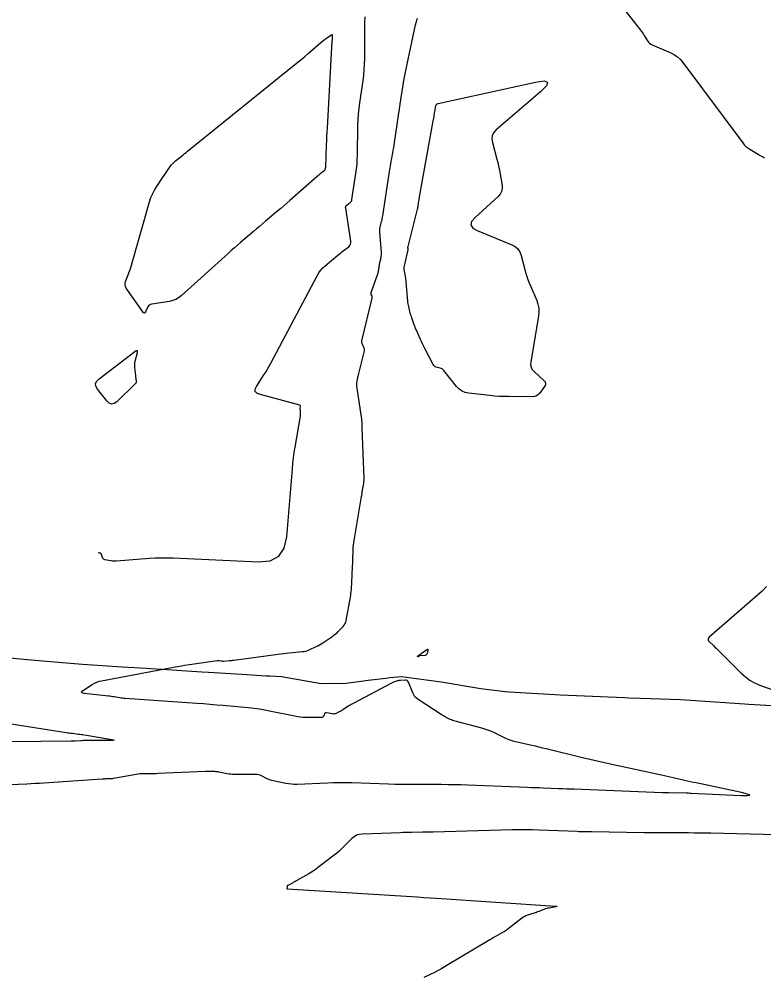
# Model space of a CAD drawing. Extents: x 658976 to 668721, y 639543 to 647196.
# Drawn here: x 660545.5 to 660638.8, y 642569.2 to 642688.9 of the extents above; entities that cross this region are included whole.
import ezdxf

# ---------------------------------------------------------------- set-up
doc = ezdxf.new("R2010")
doc.units = 0
for name, color, linetype in [('Ex_Minor Contours', 7, 'Continuous'), ('R_Ramp 20 Degree Des Ls', 7, 'Continuous'), ('R_Ramp 20 Degree_Min Ls', 7, 'Continuous')]:
    doc.layers.add(name, color=color, linetype=linetype)

msp = doc.modelspace()

# ---------------------------------------------------------------- linework, layer by layer
at = {"layer": 'Ex_Minor Contours'}
for points in [[(660616.79, 642695.84), (660623.32, 642687.5), (660623.44, 642687.34), (660623.56, 642687.18), (660623.67, 642687.01), (660623.78, 642686.84), (660624.2, 642686.15), (660624.31, 642685.99), (660624.45, 642685.85), (660624.6, 642685.74), (660624.78, 642685.65), (660627.12, 642684.64), (660627.55, 642684.42), (660627.94, 642684.15), (660628.3, 642683.83), (660628.61, 642683.46), (660636.12, 642673.38), (660636.31, 642673.15), (660636.52, 642672.94), (660636.75, 642672.75), (660637, 642672.58), (660638.05, 642671.97), (660638.31, 642671.81), (660638.58, 642671.67), (660638.85, 642671.52)], [(660544.29, 642593.06), (660546.43, 642593.16), (660546.97, 642593.19), (660547.5, 642593.22), (660548.04, 642593.25), (660548.57, 642593.29), (660555.87, 642593.79), (660555.99, 642593.79), (660556.11, 642593.8), (660556.23, 642593.8), (660556.34, 642593.81), (660556.82, 642593.81), (660556.94, 642593.82), (660557.05, 642593.83), (660557.17, 642593.84), (660557.29, 642593.86), (660560.16, 642594.37), (660560.39, 642594.4), (660560.61, 642594.43), (660560.84, 642594.44), (660561.07, 642594.44), (660561.98, 642594.44), (660562.21, 642594.44), (660562.43, 642594.45), (660562.66, 642594.46), (660562.89, 642594.47), (660568.83, 642594.75), (660568.97, 642594.76), (660569.11, 642594.76), (660569.25, 642594.76), (660569.39, 642594.75), (660569.95, 642594.72), (660570.09, 642594.71), (660570.22, 642594.7), (660570.36, 642594.68), (660570.5, 642594.66), (660571.56, 642594.45), (660571.78, 642594.42), (660572.01, 642594.39), (660572.23, 642594.38), (660572.46, 642594.37), (660575.13, 642594.37), (660575.31, 642594.36), (660575.48, 642594.33), (660575.65, 642594.28), (660575.81, 642594.2), (660576.43, 642593.86), (660576.59, 642593.79), (660576.76, 642593.72), (660576.92, 642593.66), (660577.1, 642593.62), (660578.87, 642593.24), (660579.22, 642593.18), (660579.58, 642593.14), (660579.93, 642593.12), (660580.29, 642593.13), (660584.12, 642593.3), (660584.88, 642593.32), (660585.63, 642593.33), (660586.39, 642593.33), (660587.15, 642593.31), (660591.73, 642593.16), (660592.56, 642593.13), (660593.38, 642593.12), (660594.21, 642593.1), (660595.03, 642593.1), (660598.33, 642593.1), (660599.16, 642593.09), (660599.98, 642593.08), (660600.81, 642593.06), (660601.63, 642593.03), (660609.17, 642592.73), (660609.66, 642592.71), (660610.14, 642592.69), (660610.63, 642592.68), (660611.11, 642592.66), (660613.06, 642592.58), (660613.54, 642592.56), (660614.03, 642592.54), (660614.51, 642592.52), (660615, 642592.51), (660626.03, 642592.07), (660626.23, 642592.06), (660626.43, 642592.06), (660626.63, 642592.05), (660626.83, 642592.05), (660629.01, 642592.01), (660629.18, 642592.01), (660629.34, 642592.01), (660629.5, 642592), (660629.67, 642591.99), (660635.89, 642591.7), (660636.71, 642591.68), (660636.99, 642591.74), (660636.73, 642591.86), (660635.94, 642592.05), (660630.29, 642593.26), (660629.93, 642593.34), (660629.57, 642593.42), (660629.2, 642593.5), (660628.84, 642593.58), (660627.4, 642593.9), (660627.03, 642593.98), (660626.67, 642594.06), (660626.31, 642594.14), (660625.95, 642594.22), (660619.7, 642595.57), (660618.79, 642595.77), (660617.88, 642595.98), (660616.97, 642596.19), (660616.06, 642596.41), (660611.48, 642597.53), (660611.04, 642597.64), (660610.6, 642597.74), (660610.16, 642597.85), (660609.72, 642597.95), (660607.86, 642598.36), (660607.47, 642598.46), (660607.1, 642598.58), (660606.73, 642598.72), (660606.37, 642598.88), (660604.94, 642599.57), (660604.57, 642599.73), (660604.21, 642599.88), (660603.83, 642600.01), (660603.45, 642600.12), (660600.08, 642600.99), (660599.93, 642601.04), (660599.77, 642601.09), (660599.63, 642601.15), (660599.48, 642601.22), (660598.9, 642601.52), (660598.76, 642601.59), (660598.62, 642601.67), (660598.48, 642601.76), (660598.34, 642601.84), (660595.48, 642603.7), (660595.26, 642603.87), (660595.06, 642604.06), (660594.91, 642604.29), (660594.78, 642604.54), (660594.24, 642605.89), (660594.18, 642606), (660594.1, 642606.08), (660593.99, 642606.12), (660593.87, 642606.13), (660593.26, 642606.1), (660593.16, 642606.09), (660593.06, 642606.07), (660592.96, 642606.05), (660592.87, 642606.03), (660592.49, 642605.91), (660592.39, 642605.88), (660592.3, 642605.85), (660592.21, 642605.81), (660592.12, 642605.76), (660587.4, 642603.27), (660587.24, 642603.18), (660587.08, 642603.09), (660586.93, 642603), (660586.78, 642602.9), (660586.08, 642602.44), (660585.97, 642602.37), (660585.86, 642602.31), (660585.75, 642602.24), (660585.64, 642602.19), (660585.19, 642601.97), (660585.08, 642601.92), (660584.96, 642601.9), (660584.84, 642601.89), (660584.72, 642601.91), (660584, 642602.06), (660583.91, 642602.06), (660583.84, 642602.05), (660583.79, 642602), (660583.75, 642601.93), (660583.6, 642601.6), (660583.56, 642601.53), (660583.5, 642601.48), (660583.43, 642601.45), (660583.35, 642601.44), (660581.41, 642601.46), (660581.05, 642601.47), (660580.7, 642601.5), (660580.36, 642601.55), (660580.01, 642601.61), (660577.07, 642602.23), (660576.46, 642602.35), (660575.85, 642602.46), (660575.24, 642602.54), (660574.63, 642602.61), (660571, 642602.95), (660570.19, 642603.02), (660569.38, 642603.09), (660568.57, 642603.15), (660567.76, 642603.21), (660558.78, 642603.82), (660558.61, 642603.84), (660558.43, 642603.86), (660558.25, 642603.88), (660558.08, 642603.91), (660557.38, 642604.03), (660557.21, 642604.06), (660557.03, 642604.08), (660556.85, 642604.11), (660556.68, 642604.13), (660553.64, 642604.48), (660553.39, 642604.54), (660553.29, 642604.62), (660553.34, 642604.75), (660553.54, 642604.9), (660554.64, 642605.6), (660554.92, 642605.76), (660555.21, 642605.89), (660555.51, 642605.99), (660555.82, 642606.06), (660564.41, 642607.68), (660565.01, 642607.79), (660565.61, 642607.89), (660566.21, 642607.99), (660566.81, 642608.08), (660570.29, 642608.58), (660570.36, 642608.59), (660570.43, 642608.59), (660570.49, 642608.59), (660570.56, 642608.58), (660570.83, 642608.54), (660570.9, 642608.53), (660570.96, 642608.53), (660571.03, 642608.52), (660571.1, 642608.53), (660571.8, 642608.58), (660571.94, 642608.59), (660572.08, 642608.6), (660572.22, 642608.62), (660572.36, 642608.64), (660577.92, 642609.39), (660578.27, 642609.44), (660578.62, 642609.48), (660578.97, 642609.51), (660579.32, 642609.55), (660580.94, 642609.7), (660581.17, 642609.73), (660581.4, 642609.78), (660581.62, 642609.85), (660581.83, 642609.94), (660582.69, 642610.35), (660582.9, 642610.45), (660583.11, 642610.56), (660583.31, 642610.68), (660583.51, 642610.81), (660584.79, 642611.66), (660584.96, 642611.79), (660585.13, 642611.92), (660585.3, 642612.06), (660585.45, 642612.21), (660586.06, 642612.84), (660586.2, 642613), (660586.3, 642613.18), (660586.39, 642613.37), (660586.44, 642613.58), (660586.98, 642616.53), (660587.02, 642616.77), (660587.05, 642617.01), (660587.08, 642617.25), (660587.1, 642617.49), (660587.15, 642618.49), (660587.16, 642618.72), (660587.18, 642618.94), (660587.19, 642619.16), (660587.2, 642619.38), (660587.25, 642620.26), (660587.26, 642620.48), (660587.27, 642620.7), (660587.28, 642620.93), (660587.29, 642621.15), (660587.32, 642622.46), (660587.33, 642622.75), (660587.35, 642623.04), (660587.39, 642623.33), (660587.43, 642623.62), (660588.33, 642628.87), (660588.37, 642629.08), (660588.4, 642629.29), (660588.44, 642629.5), (660588.47, 642629.7), (660588.62, 642630.54), (660588.65, 642630.75), (660588.67, 642630.96), (660588.68, 642631.17), (660588.68, 642631.38), (660588.46, 642637.7), (660588.44, 642638.25), (660588.39, 642638.8), (660588.34, 642639.35), (660588.26, 642639.89), (660587.8, 642642.96), (660587.79, 642643.06), (660587.79, 642643.16), (660587.79, 642643.26), (660587.8, 642643.37), (660587.87, 642643.77), (660587.88, 642643.87), (660587.9, 642643.98), (660587.92, 642644.08), (660587.95, 642644.18), (660588.75, 642647.35), (660588.76, 642647.43), (660588.76, 642647.51), (660588.75, 642647.59), (660588.72, 642647.67), (660588.55, 642648.05), (660588.53, 642648.09), (660588.51, 642648.14), (660588.49, 642648.19), (660588.47, 642648.24), (660588.41, 642648.43), (660588.39, 642648.48), (660588.39, 642648.53), (660588.39, 642648.57), (660588.4, 642648.62), (660589.71, 642653.93), (660589.72, 642654), (660589.72, 642654.06), (660589.71, 642654.12), (660589.69, 642654.18), (660589.59, 642654.42), (660589.57, 642654.48), (660589.57, 642654.54), (660589.57, 642654.61), (660589.59, 642654.67), (660590.38, 642656.88), (660590.42, 642656.99), (660590.45, 642657.1), (660590.47, 642657.21), (660590.49, 642657.32), (660590.56, 642657.78), (660590.57, 642657.89), (660590.59, 642658.01), (660590.62, 642658.12), (660590.64, 642658.23), (660590.81, 642659.03), (660590.84, 642659.2), (660590.86, 642659.37), (660590.87, 642659.54), (660590.86, 642659.72), (660590.66, 642662.15), (660590.65, 642662.33), (660590.66, 642662.5), (660590.68, 642662.68), (660590.72, 642662.85), (660590.89, 642663.55), (660590.94, 642663.72), (660590.97, 642663.9), (660591.01, 642664.08), (660591.03, 642664.25), (660591.83, 642669.51), (660591.88, 642669.84), (660591.94, 642670.17), (660591.99, 642670.5), (660592.05, 642670.82), (660592.29, 642672.14), (660592.34, 642672.46), (660592.4, 642672.79), (660592.45, 642673.12), (660592.5, 642673.45), (660593.34, 642679.08), (660593.5, 642680.13), (660593.68, 642681.18), (660593.88, 642682.22), (660594.09, 642683.26), (660595.11, 642688.16), (660595.4, 642689)], [(660555.44, 642622.09), (660555.51, 642622.1), (660555.52, 642622.1), (660555.53, 642622.1), (660555.54, 642622.1), (660555.55, 642622.09), (660555.66, 642622.05), (660555.68, 642622.04), (660555.69, 642622.02), (660555.71, 642622.01), (660555.72, 642621.99), (660555.91, 642621.46), (660555.96, 642621.37), (660556.02, 642621.31), (660556.09, 642621.26), (660556.19, 642621.24), (660557, 642621.12), (660557.17, 642621.09), (660557.34, 642621.08), (660557.51, 642621.08), (660557.68, 642621.09), (660561.8, 642621.39), (660562.54, 642621.43), (660563.29, 642621.45), (660564.03, 642621.45), (660564.78, 642621.43), (660575.46, 642620.95), (660576.92, 642621.09), (660578, 642621.66), (660578.7, 642622.66), (660579.02, 642624.09), (660579.71, 642632.59), (660579.77, 642633.27), (660579.85, 642633.95), (660579.94, 642634.62), (660580.05, 642635.29), (660580.72, 642639.18), (660580.73, 642639.25), (660580.74, 642639.31), (660580.74, 642639.38), (660580.74, 642639.44), (660580.73, 642639.76), (660580.73, 642639.8), (660580.73, 642639.83), (660580.72, 642639.87), (660580.72, 642639.91), (660580.7, 642640.05), (660580.69, 642640.09), (660580.69, 642640.13), (660580.69, 642640.16), (660580.7, 642640.2), (660580.73, 642640.41), (660580.73, 642640.46), (660580.72, 642640.49), (660580.69, 642640.52), (660580.65, 642640.54), (660575.57, 642641.92), (660575.24, 642642.07), (660575.06, 642642.27), (660575.05, 642642.55), (660575.21, 642642.88), (660576.14, 642644.34), (660576.37, 642644.7), (660576.6, 642645.08), (660576.81, 642645.45), (660577.02, 642645.83), (660582.8, 642656.75), (660583.01, 642657.11), (660583.25, 642657.43), (660583.52, 642657.74), (660583.82, 642658.01), (660585.4, 642659.33), (660585.56, 642659.46), (660585.73, 642659.6), (660585.9, 642659.73), (660586.07, 642659.87), (660586.76, 642660.39), (660586.9, 642660.54), (660587, 642660.7), (660587.04, 642660.88), (660587.03, 642661.09), (660586.39, 642665.22), (660586.38, 642665.33), (660586.41, 642665.44), (660586.46, 642665.53), (660586.55, 642665.61), (660586.94, 642665.92), (660587.03, 642666), (660587.1, 642666.1), (660587.15, 642666.2), (660587.17, 642666.32), (660587.67, 642669.56), (660587.75, 642670.14), (660587.81, 642670.73), (660587.84, 642671.31), (660587.86, 642671.9), (660587.92, 642675.58), (660587.95, 642676.28), (660587.99, 642676.98), (660588.06, 642677.68), (660588.15, 642678.38), (660588.56, 642681.17), (660588.65, 642681.86), (660588.72, 642682.56), (660588.76, 642683.26), (660588.77, 642683.97), (660588.79, 642688.51), (660588.81, 642689.17)], [(660639.08, 642617.84), (660638.53, 642617.28), (660631.92, 642611.51), (660631.81, 642611.38), (660631.77, 642611.25), (660631.8, 642611.11), (660631.91, 642610.97), (660632.48, 642610.42), (660632.63, 642610.28), (660632.77, 642610.14), (660632.91, 642610), (660633.06, 642609.86), (660635.92, 642607.01), (660636.47, 642606.53), (660637.06, 642606.11), (660637.69, 642605.76), (660638.36, 642605.48), (660641.55, 642604.35)], [(660539.67, 642601.42), (660551.39, 642599.58), (660551.58, 642599.56), (660551.77, 642599.53), (660551.96, 642599.5), (660552.15, 642599.48), (660552.91, 642599.39), (660553.1, 642599.37), (660553.29, 642599.34), (660553.47, 642599.32), (660553.66, 642599.28), (660556.85, 642598.74), (660557.25, 642598.67), (660557.38, 642598.61), (660557.24, 642598.58), (660556.83, 642598.56), (660553.65, 642598.57), (660553.61, 642598.57), (660553.58, 642598.57), (660553.54, 642598.56), (660553.5, 642598.56), (660553.36, 642598.53), (660553.32, 642598.53), (660553.29, 642598.52), (660553.25, 642598.52), (660553.21, 642598.52), (660552.52, 642598.51), (660552.39, 642598.5), (660552.27, 642598.5), (660552.14, 642598.5), (660552.01, 642598.5), (660540.51, 642598.38)], [(660640.3, 642586.79), (660632.12, 642586.98), (660631.42, 642586.99), (660630.73, 642587), (660630.03, 642587), (660629.33, 642587.01), (660626.55, 642587.01), (660625.85, 642587.01), (660625.15, 642587.01), (660624.46, 642587.02), (660623.76, 642587.03), (660617.19, 642587.15), (660617.04, 642587.16), (660616.89, 642587.16), (660616.74, 642587.16), (660616.59, 642587.16), (660615.98, 642587.15), (660615.83, 642587.16), (660615.68, 642587.16), (660615.53, 642587.16), (660615.38, 642587.17), (660610.62, 642587.37), (660609.78, 642587.4), (660608.94, 642587.41), (660608.09, 642587.41), (660607.25, 642587.4), (660597.36, 642587.11), (660597.02, 642587.1), (660596.68, 642587.1), (660596.34, 642587.09), (660595.99, 642587.09), (660594.62, 642587.08), (660594.28, 642587.07), (660593.94, 642587.06), (660593.6, 642587.06), (660593.25, 642587.04), (660588.45, 642586.87), (660588.09, 642586.82), (660587.75, 642586.71), (660587.44, 642586.54), (660587.15, 642586.3), (660586.08, 642585.22), (660585.8, 642584.96), (660585.52, 642584.7), (660585.23, 642584.45), (660584.94, 642584.21), (660583.04, 642582.75), (660582.73, 642582.52), (660582.42, 642582.3), (660582.09, 642582.09), (660581.76, 642581.89), (660579.9, 642580.83), (660579.82, 642580.79), (660579.74, 642580.74), (660579.65, 642580.7), (660579.57, 642580.65), (660579.13, 642580.44), (660579.09, 642580.42), (660579.07, 642580.39), (660579.05, 642580.36), (660579.04, 642580.32), (660579.03, 642580.02), (660579.03, 642580.01), (660579.04, 642580.01), (660579.04, 642580.01), (660579.05, 642580.01), (660594.61, 642579.04), (660595.39, 642578.99), (660596.17, 642578.94), (660596.95, 642578.89), (660597.73, 642578.84), (660612.68, 642577.85), (660612.83, 642577.84), (660612.87, 642577.82), (660612.83, 642577.79), (660612.69, 642577.76), (660611.87, 642577.61), (660611.72, 642577.58), (660611.57, 642577.55), (660611.43, 642577.5), (660611.28, 642577.45), (660610.71, 642577.23), (660610.56, 642577.17), (660610.42, 642577.12), (660610.27, 642577.07), (660610.13, 642577.02), (660609.16, 642576.7), (660608.96, 642576.62), (660608.76, 642576.52), (660608.57, 642576.41), (660608.39, 642576.28), (660606.9, 642575.12), (660606.69, 642574.96), (660606.48, 642574.81), (660606.26, 642574.67), (660606.03, 642574.54), (660605.13, 642574.03), (660604.9, 642573.9), (660604.67, 642573.77), (660604.45, 642573.64), (660604.23, 642573.51), (660598.98, 642570.36), (660598.64, 642570.16), (660598.29, 642569.96), (660597.95, 642569.78), (660597.59, 642569.6), (660596.17, 642568.9)]]:
    msp.add_lwpolyline(points, dxfattribs=at)
for points in [[(660584.69, 642686.42), (660584.68, 642686.39), (660584.68, 642686.37), (660584.68, 642686.34), (660584.68, 642686.25), (660584.68, 642686.22), (660584.68, 642686.2), (660584.67, 642686.17), (660584.67, 642686.15), (660584.05, 642675.23), (660584.02, 642674.71), (660584, 642674.19), (660583.97, 642673.67), (660583.95, 642673.15), (660583.85, 642670.29), (660583.83, 642670.16), (660583.79, 642670.05), (660583.72, 642669.95), (660583.63, 642669.86), (660583.21, 642669.53), (660583.11, 642669.44), (660583.01, 642669.36), (660582.91, 642669.27), (660582.8, 642669.18), (660579.38, 642666.17), (660579, 642665.84), (660578.63, 642665.52), (660578.25, 642665.19), (660577.87, 642664.87), (660576.34, 642663.59), (660575.96, 642663.27), (660575.58, 642662.94), (660575.2, 642662.62), (660574.82, 642662.3), (660573.22, 642660.92), (660572.83, 642660.59), (660572.44, 642660.25), (660572.05, 642659.9), (660571.67, 642659.56), (660565.79, 642654.25), (660565.46, 642653.99), (660565.1, 642653.79), (660564.72, 642653.64), (660564.31, 642653.54), (660562.1, 642653.2), (660561.94, 642653.16), (660561.81, 642653.08), (660561.71, 642652.98), (660561.62, 642652.85), (660561.32, 642652.25), (660561.25, 642652.13), (660561.17, 642652.09), (660561.08, 642652.12), (660560.99, 642652.22), (660558.91, 642655.2), (660558.8, 642655.39), (660558.75, 642655.6), (660558.75, 642655.8), (660558.81, 642656.02), (660559.16, 642656.89), (660559.24, 642657.11), (660559.32, 642657.33), (660559.4, 642657.55), (660559.46, 642657.78), (660561.82, 642666.01), (660562, 642666.55), (660562.22, 642667.06), (660562.47, 642667.55), (660562.77, 642668.03), (660564.42, 642670.42), (660564.56, 642670.62), (660564.72, 642670.8), (660564.89, 642670.97), (660565.08, 642671.13), (660565.83, 642671.74), (660566.02, 642671.89), (660566.21, 642672.04), (660566.4, 642672.2), (660566.59, 642672.35), (660580.24, 642683.37), (660580.6, 642683.66), (660580.96, 642683.96), (660581.31, 642684.26), (660581.67, 642684.56), (660583.58, 642686.21), (660583.69, 642686.3), (660583.8, 642686.38), (660583.91, 642686.46), (660584.02, 642686.54), (660584.6, 642686.91), (660584.65, 642686.94), (660584.69, 642686.93), (660584.71, 642686.9), (660584.71, 642686.84), (660584.69, 642686.44)], [(660611.23, 642681.15), (660611.68, 642680.99), (660611.53, 642680.54), (660610.78, 642679.79), (660605.25, 642675.03), (660604.94, 642674.68), (660604.75, 642674.3), (660604.69, 642673.88), (660604.76, 642673.42), (660605.33, 642671.34), (660605.43, 642670.94), (660605.53, 642670.53), (660605.61, 642670.12), (660605.69, 642669.71), (660605.97, 642668.06), (660605.99, 642667.66), (660605.92, 642667.29), (660605.75, 642666.96), (660605.49, 642666.67), (660602.59, 642664.06), (660602.16, 642663.56), (660602.07, 642663.12), (660602.31, 642662.73), (660602.87, 642662.41), (660607.18, 642660.63), (660607.6, 642660.41), (660607.94, 642660.11), (660608.19, 642659.74), (660608.36, 642659.3), (660608.87, 642657.38), (660609.01, 642656.9), (660609.16, 642656.43), (660609.33, 642655.97), (660609.52, 642655.51), (660610.31, 642653.65), (660610.47, 642653.18), (660610.57, 642652.71), (660610.59, 642652.22), (660610.54, 642651.73), (660609.56, 642645.95), (660609.54, 642645.61), (660609.6, 642645.3), (660609.75, 642645.01), (660609.98, 642644.75), (660611.21, 642643.65), (660611.36, 642643.47), (660611.42, 642643.28), (660611.4, 642643.08), (660611.28, 642642.88), (660610.64, 642642.03), (660610.47, 642641.84), (660610.27, 642641.71), (660610.05, 642641.63), (660609.79, 642641.6), (660606.8, 642641.62), (660606.21, 642641.63), (660605.63, 642641.66), (660605.04, 642641.7), (660604.46, 642641.76), (660601.82, 642642.06), (660601.37, 642642.15), (660600.96, 642642.32), (660600.6, 642642.57), (660600.28, 642642.9), (660598.66, 642644.91), (660598.57, 642645.01), (660598.47, 642645.09), (660598.36, 642645.15), (660598.24, 642645.19), (660597.72, 642645.33), (660597.6, 642645.37), (660597.5, 642645.44), (660597.41, 642645.53), (660597.34, 642645.64), (660596.26, 642647.74), (660596.14, 642647.99), (660596.01, 642648.25), (660595.89, 642648.51), (660595.77, 642648.77), (660595.24, 642649.96), (660595.15, 642650.15), (660595.07, 642650.34), (660595, 642650.54), (660594.93, 642650.74), (660594.62, 642651.61), (660594.57, 642651.77), (660594.52, 642651.93), (660594.48, 642652.09), (660594.44, 642652.26), (660594.28, 642652.91), (660594.25, 642653.07), (660594.22, 642653.24), (660594.19, 642653.41), (660594.18, 642653.57), (660593.98, 642656.01), (660593.96, 642656.17), (660593.94, 642656.34), (660593.91, 642656.51), (660593.88, 642656.67), (660593.75, 642657.33), (660593.72, 642657.49), (660593.72, 642657.65), (660593.73, 642657.82), (660593.75, 642657.98), (660594.2, 642660.01), (660594.2, 642660.04), (660594.21, 642660.07), (660594.21, 642660.11), (660594.21, 642660.14), (660594.19, 642660.27), (660594.19, 642660.3), (660594.19, 642660.34), (660594.2, 642660.37), (660594.21, 642660.4), (660595.38, 642665.08), (660595.41, 642665.21), (660595.44, 642665.34), (660595.46, 642665.47), (660595.48, 642665.6), (660595.56, 642666.11), (660595.58, 642666.24), (660595.6, 642666.37), (660595.62, 642666.5), (660595.65, 642666.63), (660597.4, 642676.35), (660597.41, 642676.46), (660597.43, 642676.56), (660597.45, 642676.66), (660597.46, 642676.76), (660597.52, 642677.17), (660597.54, 642677.28), (660597.56, 642677.38), (660597.58, 642677.48), (660597.6, 642677.58), (660597.69, 642678.03), (660597.72, 642678.13), (660597.78, 642678.21), (660597.85, 642678.26), (660597.95, 642678.3), (660610.18, 642681)], [(660560.07, 642644.17), (660560.08, 642644.07), (660560.09, 642643.98), (660560.1, 642643.89), (660560.15, 642643.53), (660560.15, 642643.44), (660560.14, 642643.36), (660560.1, 642643.29), (660560.04, 642643.22), (660557.71, 642640.99), (660557.38, 642640.75), (660557.06, 642640.69), (660556.75, 642640.8), (660556.46, 642641.08), (660555.32, 642642.56), (660555.11, 642642.92), (660555.07, 642643.25), (660555.2, 642643.57), (660555.49, 642643.86), (660559.98, 642647.29), (660560.15, 642647.4), (660560.25, 642647.4), (660560.29, 642647.3), (660560.26, 642647.11), (660559.98, 642646.02), (660559.94, 642645.83), (660559.92, 642645.64), (660559.92, 642645.44), (660559.93, 642645.25), (660560.06, 642644.26)], [(660595.48, 642609.2), (660595.49, 642609.21), (660595.51, 642609.23), (660595.52, 642609.24), (660596.55, 642609.99), (660596.63, 642610.03), (660596.68, 642610.03), (660596.69, 642609.99), (660596.68, 642609.9), (660596.58, 642609.46), (660596.54, 642609.37), (660596.48, 642609.29), (660596.4, 642609.24), (660596.3, 642609.22), (660595.63, 642609.16), (660595.61, 642609.15), (660595.59, 642609.15), (660595.58, 642609.14), (660595.56, 642609.12), (660595.49, 642609.05), (660595.48, 642609.04), (660595.47, 642609.04), (660595.46, 642609.04), (660595.45, 642609.05), (660595.4, 642609.09), (660595.39, 642609.1), (660595.39, 642609.11), (660595.39, 642609.12), (660595.4, 642609.13), (660595.46, 642609.19)]]:
    msp.add_lwpolyline(points, close=True, dxfattribs=at)
at = {"layer": 'R_Ramp 20 Degree Des Ls'}
msp.add_lwpolyline([(660543.44, 642609), (660546.49, 642608.73), (660546.53, 642608.73), (660546.99, 642608.69), (660548.42, 642608.56), (660553.41, 642608.14), (660558.4, 642607.81), (660561.45, 642607.62), (660561.95, 642607.59), (660563.39, 642607.5), (660566.48, 642607.31), (660568.38, 642607.19), (660569.22, 642607.15), (660573.37, 642606.87), (660576.42, 642606.69), (660576.92, 642606.66), (660578.36, 642606.57), (660583.32, 642605.7), (660586.42, 642605.75), (660588.34, 642606.02), (660589.2, 642606.12), (660591.43, 642606.39), (660591.93, 642606.45), (660593.38, 642606.58), (660598.35, 642605.92), (660603.31, 642605.07), (660606.36, 642604.73), (660606.39, 642604.72), (660606.85, 642604.69), (660608.29, 642604.57), (660613.29, 642604.31), (660618.28, 642604.07), (660618.32, 642604.07), (660619.28, 642604.03), (660621.34, 642603.96), (660621.85, 642603.94), (660623.29, 642603.89), (660628.3, 642603.73), (660633.3, 642603.37), (660636.34, 642603.17), (660636.88, 642603.14), (660638.3, 642603.06), (660643.24, 642602.77)], dxfattribs=at)
at = {"layer": 'R_Ramp 20 Degree_Min Ls'}
msp.add_lwpolyline([(660543.44, 642609), (660546.49, 642608.73), (660546.53, 642608.73), (660546.99, 642608.69), (660548.42, 642608.56), (660553.41, 642608.14), (660558.4, 642607.81), (660561.45, 642607.62), (660561.95, 642607.59), (660563.39, 642607.5), (660566.48, 642607.31), (660568.38, 642607.19), (660569.22, 642607.15), (660573.37, 642606.87), (660576.42, 642606.69), (660576.92, 642606.66), (660578.36, 642606.57), (660583.32, 642605.7), (660586.42, 642605.75), (660588.34, 642606.02), (660589.2, 642606.12), (660591.43, 642606.39), (660591.93, 642606.45), (660593.38, 642606.58), (660598.35, 642605.92), (660603.31, 642605.07), (660606.36, 642604.73), (660606.39, 642604.72), (660606.85, 642604.69), (660608.29, 642604.57), (660613.29, 642604.31), (660618.28, 642604.07), (660618.32, 642604.07), (660619.28, 642604.03), (660621.34, 642603.96), (660621.85, 642603.94), (660623.29, 642603.89), (660628.3, 642603.73), (660633.3, 642603.37), (660636.34, 642603.17), (660636.88, 642603.14), (660638.3, 642603.06), (660643.24, 642602.77)], dxfattribs=at)

doc.saveas('drawing.dxf')
